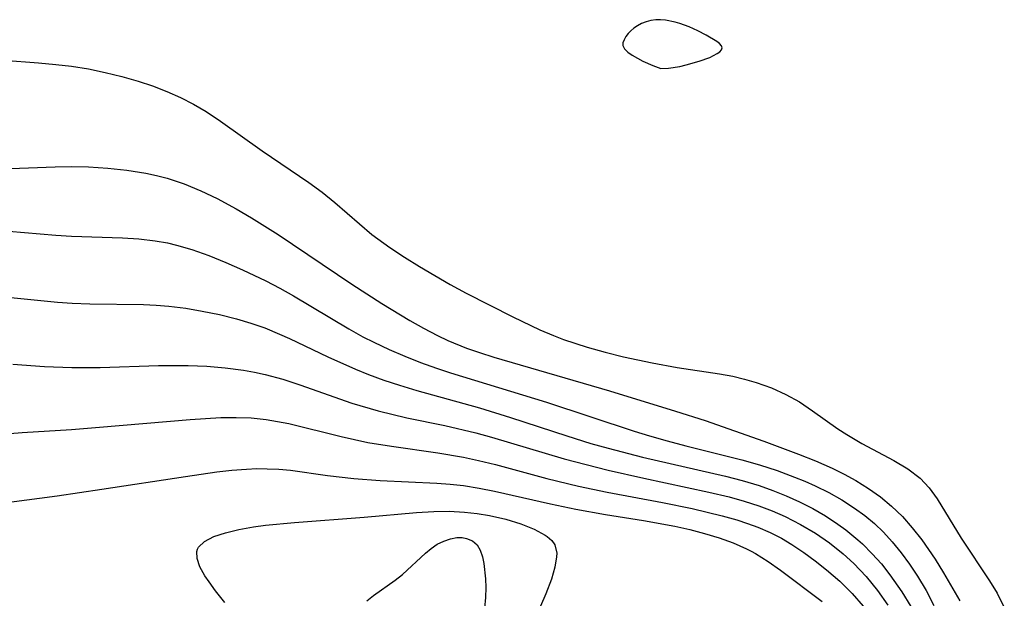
# Model space of a CAD drawing. Header units: metres. Extents: x 1073367 to 1082519, y 1569854 to 1574957.
# Tile 500 of 656: x 1077423 to 1077523, y 1573917 to 1573976. Entities that reach past the tile are written whole.
import ezdxf

# ---------------------------------------------------------------- set-up
doc = ezdxf.new("R2010")
doc.units = ezdxf.units.M
doc.layers.add('CGG_CurvaNivelLidar_v1', color=253, linetype='Continuous', lineweight=30)

msp = doc.modelspace()

# ---------------------------------------------------------------- linework, layer by layer
at = {"layer": 'CGG_CurvaNivelLidar_v1'}
for p, q in [((1077485.762, 1573975.5788, 70.5), (1077485.4478, 1573975.3066, 70.5)), ((1077486.1106, 1573975.8188, 70.5), (1077485.762, 1573975.5788, 70.5)), ((1077486.54, 1573976.0389, 70.5), (1077486.1106, 1573975.8188, 70.5)), ((1077486.9999, 1573976.2102, 70.5), (1077486.54, 1573976.0389, 70.5)), ((1077487.4804, 1573976.3353, 70.5), (1077486.9999, 1573976.2102, 70.5)), ((1077487.9741, 1573976.412, 70.5), (1077487.4804, 1573976.3353, 70.5)), ((1077488.4757, 1573976.4334, 70.5), (1077487.9741, 1573976.412, 70.5)), ((1077488.963, 1573976.3957, 70.5), (1077488.4757, 1573976.4334, 70.5)), ((1077489.9402, 1573976.1904, 70.5), (1077488.963, 1573976.3957, 70.5)), ((1077490.4268, 1573976.0421, 70.5), (1077489.9402, 1573976.1904, 70.5)), ((1077491.3674, 1573975.6878, 70.5), (1077490.4268, 1573976.0421, 70.5)), ((1077492.2625, 1573975.286, 70.5), (1077491.3674, 1573975.6878, 70.5)), ((1077484.9358, 1573974.7061, 70.5), (1077484.7546, 1573974.395, 70.5)), ((1077485.1704, 1573975.0127, 70.5), (1077484.9358, 1573974.7061, 70.5)), ((1077485.4478, 1573975.3066, 70.5), (1077485.1704, 1573975.0127, 70.5)), ((1077493.114, 1573974.8591, 70.5), (1077492.2625, 1573975.286, 70.5)), ((1077494.2081, 1573974.2072, 70.5), (1077493.114, 1573974.8591, 70.5)), ((1077484.6426, 1573974.0877, 70.5), (1077484.6296, 1573973.7884, 70.5)), ((1077484.6296, 1573973.7884, 70.5), (1077484.7938, 1573973.4629, 70.5)), ((1077484.7546, 1573974.395, 70.5), (1077484.6426, 1573974.0877, 70.5)), ((1077494.4779, 1573973.9925, 70.5), (1077494.2081, 1573974.2072, 70.5)), ((1077494.6677, 1573973.7813, 70.5), (1077494.4779, 1573973.9925, 70.5)), ((1077494.7473, 1573973.5751, 70.5), (1077494.6677, 1573973.7813, 70.5)), ((1077494.6871, 1573973.3687, 70.5), (1077494.7473, 1573973.5751, 70.5)), ((1077484.7938, 1573973.4629, 70.5), (1077485.121, 1573973.1345, 70.5)), ((1077485.121, 1573973.1345, 70.5), (1077485.5675, 1573972.8123, 70.5)), ((1077485.5675, 1573972.8123, 70.5), (1077486.6458, 1573972.2206, 70.5)), ((1077492.3903, 1573972.1903, 70.5), (1077493.4916, 1573972.592, 70.5)), ((1077493.4916, 1573972.592, 70.5), (1077494.233, 1573972.9727, 70.5)), ((1077494.233, 1573972.9727, 70.5), (1077494.5057, 1573973.1682, 70.5)), ((1077494.5057, 1573973.1682, 70.5), (1077494.6871, 1573973.3687, 70.5)), ((1077421.57, 1573972.2938, 70), (1077425.1192, 1573972.0432, 70)), ((1077425.1192, 1573972.0432, 70), (1077426.8853, 1573971.8783, 70)), ((1077426.8853, 1573971.8783, 70), (1077428.4975, 1573971.6882, 70)), ((1077428.4975, 1573971.6882, 70), (1077430.2398, 1573971.4098, 70)), ((1077486.6458, 1573972.2206, 70.5), (1077487.6955, 1573971.7573, 70.5)), ((1077487.6955, 1573971.7573, 70.5), (1077488.5, 1573971.4504, 70.5)), ((1077489.2743, 1573971.4894, 70.5), (1077490.4233, 1573971.6717, 70.5)), ((1077490.4233, 1573971.6717, 70.5), (1077491.0776, 1573971.8196, 70.5)), ((1077491.0776, 1573971.8196, 70.5), (1077492.3903, 1573972.1903, 70.5)), ((1077430.2398, 1573971.4098, 70), (1077431.9345, 1573971.0627, 70)), ((1077431.9345, 1573971.0627, 70), (1077433.6115, 1573970.6494, 70)), ((1077433.6115, 1573970.6494, 70), (1077435.2673, 1573970.1728, 70)), ((1077488.5, 1573971.4504, 70.5), (1077489.2743, 1573971.4894, 70.5)), ((1077435.2673, 1573970.1728, 70), (1077436.7566, 1573969.6794, 70)), ((1077436.7566, 1573969.6794, 70), (1077438.2165, 1573969.1183, 70)), ((1077438.2165, 1573969.1183, 70), (1077439.5836, 1573968.5042, 70)), ((1077439.5836, 1573968.5042, 70), (1077440.914, 1573967.818, 70)), ((1077440.914, 1573967.818, 70), (1077442.2051, 1573967.0627, 70)), ((1077442.2051, 1573967.0627, 70), (1077443.6657, 1573966.0985, 70)), ((1077443.6657, 1573966.0985, 70), (1077447.9064, 1573963.0835, 70)), ((1077447.9064, 1573963.0835, 70), (1077452.6524, 1573959.8613, 70)), ((1077421.3885, 1573961.2337, 69.5), (1077426.8387, 1573961.4537, 69.5)), ((1077426.8387, 1573961.4537, 69.5), (1077428.5425, 1573961.4692, 69.5)), ((1077428.5425, 1573961.4692, 69.5), (1077430.2375, 1573961.4302, 69.5)), ((1077430.2375, 1573961.4302, 69.5), (1077432.1931, 1573961.3058, 69.5)), ((1077432.1931, 1573961.3058, 69.5), (1077434.1326, 1573961.0926, 69.5)), ((1077434.1326, 1573961.0926, 69.5), (1077436.0482, 1573960.7827, 69.5)), ((1077436.0482, 1573960.7827, 69.5), (1077437.1464, 1573960.5509, 69.5)), ((1077437.1464, 1573960.5509, 69.5), (1077438.2307, 1573960.2709, 69.5)), ((1077438.2307, 1573960.2709, 69.5), (1077439.9649, 1573959.6962, 69.5)), ((1077439.9649, 1573959.6962, 69.5), (1077441.6626, 1573958.9985, 69.5)), ((1077452.6524, 1573959.8613, 70), (1077454.0149, 1573958.8614, 70)), ((1077441.6626, 1573958.9985, 69.5), (1077443.3296, 1573958.205, 69.5)), ((1077454.0149, 1573958.8614, 70), (1077455.302, 1573957.8105, 70)), ((1077443.3296, 1573958.205, 69.5), (1077445.2625, 1573957.1728, 69.5)), ((1077455.302, 1573957.8105, 70), (1077457.8088, 1573955.6209, 70)), ((1077445.2625, 1573957.1728, 69.5), (1077446.8334, 1573956.2604, 69.5)), ((1077446.8334, 1573956.2604, 69.5), (1077449.5403, 1573954.5567, 69.5)), ((1077457.8088, 1573955.6209, 70), (1077459.0888, 1573954.5543, 70)), ((1077422.1242, 1573954.8868, 69), (1077426.9053, 1573954.4845, 69)), ((1077426.9053, 1573954.4845, 69), (1077428.4961, 1573954.3785, 69)), ((1077449.5403, 1573954.5567, 69.5), (1077457.0505, 1573949.4997, 69.5)), ((1077459.0888, 1573954.5543, 70), (1077460.899, 1573953.2195, 70)), ((1077428.4961, 1573954.3785, 69), (1077433.6801, 1573954.1966, 69)), ((1077433.6801, 1573954.1966, 69), (1077435.3527, 1573954.0925, 69)), ((1077435.3527, 1573954.0925, 69), (1077437.0081, 1573953.9072, 69)), ((1077437.0081, 1573953.9072, 69), (1077438.2682, 1573953.6843, 69)), ((1077438.2682, 1573953.6843, 69), (1077439.2016, 1573953.464, 69)), ((1077439.2016, 1573953.464, 69), (1077440.7342, 1573953.0114, 69)), ((1077440.7342, 1573953.0114, 69), (1077442.47, 1573952.3949, 69)), ((1077460.899, 1573953.2195, 70), (1077462.3922, 1573952.2384, 70)), ((1077442.47, 1573952.3949, 69), (1077444.1913, 1573951.7028, 69)), ((1077444.1913, 1573951.7028, 69), (1077445.9011, 1573950.9578, 69)), ((1077462.3922, 1573952.2384, 70), (1077463.9222, 1573951.2984, 70)), ((1077445.9011, 1573950.9578, 69), (1077448.2755, 1573949.8371, 69)), ((1077463.9222, 1573951.2984, 70), (1077467.0632, 1573949.4622, 70)), ((1077448.2755, 1573949.8371, 69), (1077449.699, 1573949.0908, 69)), ((1077457.0505, 1573949.4997, 69.5), (1077460.076, 1573947.5358, 69.5)), ((1077467.0632, 1573949.4622, 70), (1077468.6711, 1573948.575, 70)), ((1077449.699, 1573949.0908, 69), (1077451.1048, 1573948.3024, 69)), ((1077468.6711, 1573948.575, 70), (1077473.4435, 1573946.1652, 70)), ((1077421.6235, 1573948.2012, 68.5), (1077427.059, 1573947.6592, 68.5)), ((1077427.059, 1573947.6592, 68.5), (1077428.565, 1573947.5464, 68.5)), ((1077428.565, 1573947.5464, 68.5), (1077430.3532, 1573947.4755, 68.5)), ((1077430.3532, 1573947.4755, 68.5), (1077435.815, 1573947.4043, 68.5)), ((1077451.1048, 1573948.3024, 69), (1077456.7324, 1573944.9358, 69)), ((1077460.076, 1573947.5358, 69.5), (1077462.9405, 1573945.7863, 69.5)), ((1077435.815, 1573947.4043, 68.5), (1077437.1183, 1573947.3475, 68.5)), ((1077437.1183, 1573947.3475, 68.5), (1077438.4163, 1573947.2465, 68.5)), ((1077438.4163, 1573947.2465, 68.5), (1077440.1204, 1573947.0304, 68.5)), ((1077440.1204, 1573947.0304, 68.5), (1077441.8151, 1573946.741, 68.5)), ((1077441.8151, 1573946.741, 68.5), (1077443.5597, 1573946.3861, 68.5)), ((1077443.5597, 1573946.3861, 68.5), (1077445.2886, 1573945.9619, 68.5)), ((1077445.2886, 1573945.9619, 68.5), (1077446.7418, 1573945.53, 68.5)), ((1077446.7418, 1573945.53, 68.5), (1077448.1728, 1573945.0265, 68.5)), ((1077462.9405, 1573945.7863, 69.5), (1077464.3321, 1573944.9916, 69.5)), ((1077473.4435, 1573946.1652, 70), (1077476.1639, 1573944.8451, 70)), ((1077448.1728, 1573945.0265, 68.5), (1077449.6713, 1573944.4098, 68.5)), ((1077456.7324, 1573944.9358, 69), (1077458.1698, 1573944.1356, 69)), ((1077464.3321, 1573944.9916, 69.5), (1077465.7493, 1573944.2523, 69.5)), ((1077476.1639, 1573944.8451, 70), (1077477.5514, 1573944.2468, 70)), ((1077449.6713, 1573944.4098, 68.5), (1077450.6786, 1573943.9534, 68.5)), ((1077450.6786, 1573943.9534, 68.5), (1077454.5974, 1573942.0702, 68.5)), ((1077458.1698, 1573944.1356, 69), (1077459.2617, 1573943.5747, 69)), ((1077459.2617, 1573943.5747, 69), (1077460.8275, 1573942.8378, 69)), ((1077465.7493, 1573944.2523, 69.5), (1077466.8239, 1573943.7506, 69.5)), ((1077466.8239, 1573943.7506, 69.5), (1077468.7115, 1573942.9828, 69.5)), ((1077477.5514, 1573944.2468, 70), (1077478.5763, 1573943.8538, 70)), ((1077478.5763, 1573943.8538, 70), (1077480.9822, 1573943.0668, 70)), ((1077460.8275, 1573942.8378, 69), (1077462.4199, 1573942.1552, 69)), ((1077468.7115, 1573942.9828, 69.5), (1077470.0278, 1573942.5155, 69.5)), ((1077470.0278, 1573942.5155, 69.5), (1077471.4884, 1573942.0448, 69.5)), ((1077480.9822, 1573943.0668, 70), (1077482.8331, 1573942.557, 70)), ((1077482.8331, 1573942.557, 70), (1077484.7022, 1573942.1008, 70)), ((1077454.5974, 1573942.0702, 68.5), (1077457.3981, 1573940.814, 68.5)), ((1077462.4199, 1573942.1552, 69), (1077464.0352, 1573941.5223, 69)), ((1077464.0352, 1573941.5223, 69), (1077465.6707, 1573940.9373, 69)), ((1077471.4884, 1573942.0448, 69.5), (1077483.2842, 1573938.6218, 69.5)), ((1077484.7022, 1573942.1008, 70), (1077487.5995, 1573941.4757, 70)), ((1077487.5995, 1573941.4757, 70), (1077490.1425, 1573941.0145, 70)), ((1077422.5159, 1573941.3417, 68), (1077425.738, 1573941.1108, 68)), ((1077425.738, 1573941.1108, 68), (1077428.5406, 1573940.9887, 68)), ((1077428.5406, 1573940.9887, 68), (1077431.4206, 1573941.0019, 68)), ((1077431.4206, 1573941.0019, 68), (1077437.3383, 1573941.1986, 68)), ((1077437.3383, 1573941.1986, 68), (1077440.3601, 1573941.2037, 68)), ((1077440.3601, 1573941.2037, 68), (1077442.259, 1573941.1185, 68)), ((1077442.259, 1573941.1185, 68), (1077444.1451, 1573940.9569, 68)), ((1077444.1451, 1573940.9569, 68), (1077446.013, 1573940.7139, 68)), ((1077446.013, 1573940.7139, 68), (1077447.122, 1573940.5234, 68)), ((1077447.122, 1573940.5234, 68), (1077448.2202, 1573940.29, 68)), ((1077457.3981, 1573940.814, 68.5), (1077458.7419, 1573940.2777, 68.5)), ((1077465.6707, 1573940.9373, 69), (1077467.0862, 1573940.4723, 69)), ((1077467.0862, 1573940.4723, 69), (1077476.8663, 1573937.4658, 69)), ((1077490.1425, 1573941.0145, 70), (1077494.4519, 1573940.3623, 70)), ((1077448.2202, 1573940.29, 68), (1077449.9984, 1573939.803, 68)), ((1077449.9984, 1573939.803, 68), (1077451.7568, 1573939.2244, 68)), ((1077458.7419, 1573940.2777, 68.5), (1077460.3105, 1573939.7117, 68.5)), ((1077460.3105, 1573939.7117, 68.5), (1077461.898, 1573939.1925, 68.5)), ((1077494.4519, 1573940.3623, 70), (1077495.8214, 1573940.1081, 70)), ((1077495.8214, 1573940.1081, 70), (1077497.0265, 1573939.8249, 70)), ((1077497.0265, 1573939.8249, 70), (1077498.2069, 1573939.4828, 70)), ((1077498.2069, 1573939.4828, 70), (1077499.7499, 1573938.9254, 70)), ((1077451.7568, 1573939.2244, 68), (1077457.0438, 1573937.3678, 68)), ((1077461.898, 1573939.1925, 68.5), (1077463.6627, 1573938.6631, 68.5)), ((1077463.6627, 1573938.6631, 68.5), (1077470.0304, 1573936.8784, 68.5)), ((1077483.2842, 1573938.6218, 69.5), (1077489.9856, 1573936.5667, 69.5)), ((1077499.7499, 1573938.9254, 70), (1077501.2273, 1573938.2596, 70)), ((1077476.8663, 1573937.4658, 69), (1077485.7965, 1573934.5189, 69)), ((1077501.2273, 1573938.2596, 70), (1077502.6244, 1573937.4845, 70)), ((1077502.6244, 1573937.4845, 70), (1077503.9459, 1573936.5986, 70)), ((1077457.0438, 1573937.3678, 68), (1077459.7199, 1573936.5675, 68)), ((1077459.7199, 1573936.5675, 68), (1077462.6503, 1573935.8808, 68)), ((1077470.0304, 1573936.8784, 68.5), (1077473.2043, 1573935.8922, 68.5)), ((1077489.9856, 1573936.5667, 69.5), (1077492.9951, 1573935.5915, 69.5)), ((1077503.9459, 1573936.5986, 70), (1077506.5119, 1573934.7487, 70)), ((1077431.3606, 1573934.9159, 67.5), (1077440.5775, 1573935.7134, 67.5)), ((1077440.5775, 1573935.7134, 67.5), (1077443.7097, 1573935.8985, 67.5)), ((1077443.7097, 1573935.8985, 67.5), (1077445.2636, 1573935.9163, 67.5)), ((1077445.2636, 1573935.9163, 67.5), (1077446.7884, 1573935.8554, 67.5)), ((1077446.7884, 1573935.8554, 67.5), (1077448.3005, 1573935.7018, 67.5)), ((1077448.3005, 1573935.7018, 67.5), (1077449.4613, 1573935.5135, 67.5)), ((1077449.4613, 1573935.5135, 67.5), (1077450.6167, 1573935.2789, 67.5)), ((1077462.6503, 1573935.8808, 68), (1077466.4972, 1573935.0932, 68)), ((1077473.2043, 1573935.8922, 68.5), (1077478.9121, 1573934.0209, 68.5)), ((1077492.9951, 1573935.5915, 69.5), (1077498.965, 1573933.4792, 69.5)), ((1077423.4778, 1573934.3802, 67.5), (1077428.4828, 1573934.6997, 67.5)), ((1077428.4828, 1573934.6997, 67.5), (1077431.3606, 1573934.9159, 67.5)), ((1077450.6167, 1573935.2789, 67.5), (1077455.9633, 1573933.9672, 67.5)), ((1077466.4972, 1573935.0932, 68), (1077469.6733, 1573934.3316, 68)), ((1077485.7965, 1573934.5189, 69), (1077487.3469, 1573934.0366, 69)), ((1077506.5119, 1573934.7487, 70), (1077507.425, 1573934.1604, 70)), ((1077419.6307, 1573934.0755, 67.5), (1077423.4778, 1573934.3802, 67.5)), ((1077455.9633, 1573933.9672, 67.5), (1077458.6666, 1573933.3752, 67.5)), ((1077469.6733, 1573934.3316, 68), (1077471.252, 1573933.891, 68)), ((1077471.252, 1573933.891, 68), (1077478.6495, 1573931.6884, 68)), ((1077478.9121, 1573934.0209, 68.5), (1077481.379, 1573933.2691, 68.5)), ((1077487.3469, 1573934.0366, 69), (1077489.1489, 1573933.5235, 69)), ((1077489.1489, 1573933.5235, 69), (1077491.047, 1573933.0285, 69)), ((1077498.965, 1573933.4792, 69.5), (1077502.5094, 1573932.1825, 69.5)), ((1077507.425, 1573934.1604, 70), (1077508.9732, 1573933.2519, 70)), ((1077458.6666, 1573933.3752, 67.5), (1077461.0765, 1573932.9764, 67.5)), ((1077461.0765, 1573932.9764, 67.5), (1077465.7896, 1573932.3038, 67.5)), ((1077481.379, 1573933.2691, 68.5), (1077483.119, 1573932.7748, 68.5)), ((1077483.119, 1573932.7748, 68.5), (1077486.6242, 1573931.8694, 68.5)), ((1077491.047, 1573933.0285, 69), (1077496.7496, 1573931.5897, 69)), ((1077508.9732, 1573933.2519, 70), (1077512.2283, 1573931.5188, 70)), ((1077465.7896, 1573932.3038, 67.5), (1077468.3905, 1573931.8633, 67.5)), ((1077468.3905, 1573931.8633, 67.5), (1077469.9475, 1573931.53, 67.5)), ((1077469.9475, 1573931.53, 67.5), (1077471.6616, 1573931.1081, 67.5)), ((1077478.6495, 1573931.6884, 68), (1077483.1287, 1573930.5371, 68)), ((1077486.6242, 1573931.8694, 68.5), (1077495.064, 1573929.9409, 68.5)), ((1077496.7496, 1573931.5897, 69), (1077498.5325, 1573931.079, 69)), ((1077502.5094, 1573932.1825, 69.5), (1077504.2502, 1573931.4861, 69.5)), ((1077504.2502, 1573931.4861, 69.5), (1077505.9527, 1573930.7302, 69.5)), ((1077512.2283, 1573931.5188, 70), (1077513.6418, 1573930.6919, 70)), ((1077443.3006, 1573930.3585, 67), (1077444.8123, 1573930.5309, 67)), ((1077444.8123, 1573930.5309, 67), (1077446.3192, 1573930.6508, 67)), ((1077446.3192, 1573930.6508, 67), (1077447.3768, 1573930.6928, 67)), ((1077447.3768, 1573930.6928, 67), (1077448.4319, 1573930.6918, 67)), ((1077448.4319, 1573930.6918, 67), (1077449.6152, 1573930.6341, 67)), ((1077449.6152, 1573930.6341, 67), (1077450.7948, 1573930.5252, 67)), ((1077450.7948, 1573930.5252, 67), (1077454.556, 1573930.0052, 67)), ((1077471.6616, 1573931.1081, 67.5), (1077476.8782, 1573929.7031, 67.5)), ((1077483.1287, 1573930.5371, 68), (1077486.7652, 1573929.7193, 68)), ((1077498.5325, 1573931.079, 69), (1077500.3291, 1573930.4939, 69)), ((1077500.3291, 1573930.4939, 69), (1077502.0941, 1573929.8427, 69)), ((1077505.9527, 1573930.7302, 69.5), (1077507.1683, 1573930.1247, 69.5)), ((1077513.6418, 1573930.6919, 70), (1077514.9037, 1573929.7218, 70)), ((1077431.5918, 1573928.5925, 67), (1077440.118, 1573929.9045, 67)), ((1077440.118, 1573929.9045, 67), (1077443.3006, 1573930.3585, 67)), ((1077454.556, 1573930.0052, 67), (1077457.2309, 1573929.6847, 67)), ((1077457.2309, 1573929.6847, 67), (1077459.9361, 1573929.4892, 67)), ((1077459.9361, 1573929.4892, 67), (1077465.6948, 1573929.2253, 67)), ((1077476.8782, 1573929.7031, 67.5), (1077480.127, 1573928.907, 67.5)), ((1077486.7652, 1573929.7193, 68), (1077493.3908, 1573928.3147, 68)), ((1077495.064, 1573929.9409, 68.5), (1077496.7897, 1573929.4854, 68.5)), ((1077496.7897, 1573929.4854, 68.5), (1077498.4914, 1573928.9718, 68.5)), ((1077502.0941, 1573929.8427, 69), (1077503.1563, 1573929.4102, 69)), ((1077507.1683, 1573930.1247, 69.5), (1077508.3507, 1573929.4731, 69.5)), ((1077508.3507, 1573929.4731, 69.5), (1077509.6299, 1573928.685, 69.5)), ((1077514.9037, 1573929.7218, 70), (1077515.8094, 1573928.7352, 70)), ((1077427.047, 1573927.9327, 67), (1077431.5918, 1573928.5925, 67)), ((1077465.6948, 1573929.2253, 67), (1077467.0605, 1573929.118, 67)), ((1077467.0605, 1573929.118, 67), (1077468.4214, 1573928.9663, 67)), ((1077468.4214, 1573928.9663, 67), (1077469.9999, 1573928.7196, 67)), ((1077469.9999, 1573928.7196, 67), (1077471.5733, 1573928.4136, 67)), ((1077471.5733, 1573928.4136, 67), (1077477.2714, 1573927.1149, 67)), ((1077480.127, 1573928.907, 67.5), (1077483.0387, 1573928.2945, 67.5)), ((1077498.4914, 1573928.9718, 68.5), (1077499.8948, 1573928.481, 68.5)), ((1077499.8948, 1573928.481, 68.5), (1077501.271, 1573927.9323, 68.5)), ((1077503.1563, 1573929.4102, 69), (1077504.2007, 1573928.9472, 69)), ((1077504.2007, 1573928.9472, 69), (1077505.5903, 1573928.259, 69)), ((1077509.6299, 1573928.685, 69.5), (1077510.8495, 1573927.8267, 69.5)), ((1077515.8094, 1573928.7352, 70), (1077516.6112, 1573927.6184, 70)), ((1077422.1466, 1573927.2805, 67), (1077427.047, 1573927.9327, 67)), ((1077483.0387, 1573928.2945, 67.5), (1077488.6479, 1573927.2399, 67.5)), ((1077493.3908, 1573928.3147, 68), (1077495.4676, 1573927.8063, 68)), ((1077495.4676, 1573927.8063, 68), (1077496.978, 1573927.3846, 68)), ((1077501.271, 1573927.9323, 68.5), (1077502.6156, 1573927.3232, 68.5)), ((1077505.5903, 1573928.259, 69), (1077506.9343, 1573927.5042, 69)), ((1077506.9343, 1573927.5042, 69), (1077508.225, 1573926.6798, 69)), ((1077510.8495, 1573927.8267, 69.5), (1077511.9945, 1573926.8841, 69.5)), ((1077516.6112, 1573927.6184, 70), (1077519.0595, 1573923.6231, 70)), ((1077477.2714, 1573927.1149, 67), (1077479.8248, 1573926.5743, 67)), ((1077479.8248, 1573926.5743, 67), (1077482.877, 1573926.0339, 67)), ((1077488.6479, 1573927.2399, 67.5), (1077491.691, 1573926.6271, 67.5)), ((1077491.691, 1573926.6271, 67.5), (1077494.7475, 1573925.9011, 67.5)), ((1077496.978, 1573927.3846, 68), (1077498.4637, 1573926.9064, 68)), ((1077498.4637, 1573926.9064, 68), (1077499.8332, 1573926.3911, 68)), ((1077502.6156, 1573927.3232, 68.5), (1077503.9582, 1573926.6309, 68.5)), ((1077503.9582, 1573926.6309, 68.5), (1077505.2589, 1573925.8736, 68.5)), ((1077508.225, 1573926.6798, 69), (1077509.2554, 1573925.9314, 69)), ((1077511.9945, 1573926.8841, 69.5), (1077513.0848, 1573925.8132, 69.5)), ((1077451.1868, 1573925.2049, 66.5), (1077458.2876, 1573925.7448, 66.5)), ((1077458.2876, 1573925.7448, 66.5), (1077463.6236, 1573926.2237, 66.5)), ((1077463.6236, 1573926.2237, 66.5), (1077465.3815, 1573926.3286, 66.5)), ((1077465.3815, 1573926.3286, 66.5), (1077466.9577, 1573926.349, 66.5)), ((1077466.9577, 1573926.349, 66.5), (1077468.5049, 1573926.2773, 66.5)), ((1077468.5049, 1573926.2773, 66.5), (1077469.8012, 1573926.1311, 66.5)), ((1077469.8012, 1573926.1311, 66.5), (1077471.0605, 1573925.9169, 66.5)), ((1077471.0605, 1573925.9169, 66.5), (1077472.7072, 1573925.536, 66.5)), ((1077472.7072, 1573925.536, 66.5), (1077474.2342, 1573925.0706, 66.5)), ((1077482.877, 1573926.0339, 67), (1077486.728, 1573925.4145, 67)), ((1077486.728, 1573925.4145, 67), (1077489.9045, 1573924.8225, 67)), ((1077494.7475, 1573925.9011, 67.5), (1077496.2445, 1573925.4728, 67.5)), ((1077496.2445, 1573925.4728, 67.5), (1077497.3124, 1573925.1232, 67.5)), ((1077499.8332, 1573926.3911, 68), (1077501.1691, 1573925.8084, 68)), ((1077501.1691, 1573925.8084, 68), (1077502.7297, 1573925.0128, 68)), ((1077505.2589, 1573925.8736, 68.5), (1077506.513, 1573925.0526, 68.5)), ((1077509.2554, 1573925.9314, 69), (1077510.2311, 1573925.1204, 69)), ((1077513.0848, 1573925.8132, 69.5), (1077514.0976, 1573924.6585, 69.5)), ((1077444.1746, 1573924.1648, 66.5), (1077445.537, 1573924.4903, 66.5)), ((1077445.537, 1573924.4903, 66.5), (1077447.0299, 1573924.7545, 66.5)), ((1077447.0299, 1573924.7545, 66.5), (1077448.2595, 1573924.9209, 66.5)), ((1077448.2595, 1573924.9209, 66.5), (1077451.1868, 1573925.2049, 66.5)), ((1077474.2342, 1573925.0706, 66.5), (1077475.5936, 1573924.5303, 66.5)), ((1077475.5936, 1573924.5303, 66.5), (1077476.719, 1573923.9165, 66.5)), ((1077489.9045, 1573924.8225, 67), (1077491.442, 1573924.4824, 67)), ((1077491.442, 1573924.4824, 67), (1077492.9529, 1573924.0985, 67)), ((1077497.3124, 1573925.1232, 67.5), (1077498.3601, 1573924.7332, 67.5)), ((1077498.3601, 1573924.7332, 67.5), (1077499.641, 1573924.1761, 67.5)), ((1077502.7297, 1573925.0128, 68), (1077504.2293, 1573924.1213, 68)), ((1077506.513, 1573925.0526, 68.5), (1077507.3184, 1573924.4694, 68.5)), ((1077507.3184, 1573924.4694, 68.5), (1077508.5665, 1573923.451, 68.5)), ((1077510.2311, 1573925.1204, 69), (1077511.1717, 1573924.2119, 69)), ((1077514.0976, 1573924.6585, 69.5), (1077515.0502, 1573923.4405, 69.5)), ((1077442.0496, 1573923.2822, 66.5), (1077442.991, 1573923.7676, 66.5)), ((1077442.991, 1573923.7676, 66.5), (1077444.1746, 1573924.1648, 66.5)), ((1077466.3896, 1573923.3211, 66), (1077467.0651, 1573923.5508, 66)), ((1077467.0651, 1573923.5508, 66), (1077467.7354, 1573923.6665, 66)), ((1077467.7354, 1573923.6665, 66), (1077468.2748, 1573923.6654, 66)), ((1077468.2748, 1573923.6654, 66), (1077468.7122, 1573923.5888, 66)), ((1077468.7122, 1573923.5888, 66), (1077469.3092, 1573923.3447, 66)), ((1077476.719, 1573923.9165, 66.5), (1077476.9239, 1573923.7731, 66.5)), ((1077476.9239, 1573923.7731, 66.5), (1077477.3895, 1573923.3669, 66.5)), ((1077492.9529, 1573924.0985, 67), (1077494.4279, 1573923.6582, 67)), ((1077494.4279, 1573923.6582, 67), (1077495.8555, 1573923.1453, 67)), ((1077499.641, 1573924.1761, 67.5), (1077500.7634, 1573923.604, 67.5)), ((1077500.7634, 1573923.604, 67.5), (1077501.8472, 1573922.9701, 67.5)), ((1077504.2293, 1573924.1213, 68), (1077505.6598, 1573923.1354, 68)), ((1077508.5665, 1573923.451, 68.5), (1077509.0367, 1573923.0206, 68.5)), ((1077511.1717, 1573924.2119, 69), (1077512.0553, 1573923.2405, 69)), ((1077515.0502, 1573923.4405, 69.5), (1077516.4137, 1573921.4869, 69.5)), ((1077519.0595, 1573923.6231, 70), (1077521.9632, 1573919.2795, 70)), ((1077441.2614, 1573922.2677, 66.5), (1077441.331, 1573922.4917, 66.5)), ((1077441.331, 1573922.4917, 66.5), (1077441.4328, 1573922.6852, 66.5)), ((1077441.4328, 1573922.6852, 66.5), (1077442.0496, 1573923.2822, 66.5)), ((1077464.5357, 1573922.084, 66), (1077465.1223, 1573922.5683, 66)), ((1077465.1223, 1573922.5683, 66), (1077465.7281, 1573922.9844, 66)), ((1077465.7281, 1573922.9844, 66), (1077466.3896, 1573923.3211, 66)), ((1077469.3092, 1573923.3447, 66), (1077469.7873, 1573922.9482, 66)), ((1077469.7873, 1573922.9482, 66), (1077470.118, 1573922.3924, 66)), ((1077477.3895, 1573923.3669, 66.5), (1077477.7122, 1573922.9192, 66.5)), ((1077477.7122, 1573922.9192, 66.5), (1077477.9036, 1573922.0812, 66.5)), ((1077495.8555, 1573923.1453, 67), (1077497.2207, 1573922.5392, 67)), ((1077497.2207, 1573922.5392, 67), (1077497.6858, 1573922.2985, 67)), ((1077501.8472, 1573922.9701, 67.5), (1077503.0571, 1573922.1622, 67.5)), ((1077505.6598, 1573923.1354, 68), (1077507.0493, 1573922.0247, 68)), ((1077509.0367, 1573923.0206, 68.5), (1077510.0195, 1573922.0308, 68.5)), ((1077512.0553, 1573923.2405, 69), (1077512.9646, 1573922.125, 69)), ((1077441.2811, 1573921.529, 66.5), (1077441.2614, 1573922.2677, 66.5)), ((1077441.577, 1573920.6951, 66.5), (1077441.2811, 1573921.529, 66.5)), ((1077462.1799, 1573919.9186, 66), (1077464.5357, 1573922.084, 66)), ((1077470.118, 1573922.3924, 66), (1077470.3369, 1573921.7111, 66)), ((1077470.3369, 1573921.7111, 66), (1077470.4789, 1573921.019, 66)), ((1077477.8896, 1573921.702, 66.5), (1077477.7064, 1573920.6534, 66.5)), ((1077477.9036, 1573922.0812, 66.5), (1077477.8896, 1573921.702, 66.5)), ((1077497.6858, 1573922.2985, 67), (1077498.1236, 1573922.0559, 67)), ((1077498.1236, 1573922.0559, 67), (1077499.4308, 1573921.236, 67)), ((1077503.0571, 1573922.1622, 67.5), (1077504.2228, 1573921.2962, 67.5)), ((1077507.0493, 1573922.0247, 68), (1077508.1383, 1573921.0408, 68)), ((1077510.0195, 1573922.0308, 68.5), (1077510.9463, 1573920.9821, 68.5)), ((1077512.9646, 1573922.125, 69), (1077513.8213, 1573920.9578, 69)), ((1077516.4137, 1573921.4869, 69.5), (1077517.2884, 1573920.0882, 69.5)), ((1077442.0831, 1573919.7861, 66.5), (1077441.577, 1573920.6951, 66.5)), ((1077470.4789, 1573921.019, 66), (1077470.6586, 1573919.4792, 66)), ((1077477.7064, 1573920.6534, 66.5), (1077477.3535, 1573919.4442, 66.5)), ((1077499.4308, 1573921.236, 67), (1077500.6882, 1573920.3411, 67)), ((1077504.2228, 1573921.2962, 67.5), (1077505.354, 1573920.3915, 67.5)), ((1077505.354, 1573920.3915, 67.5), (1077506.7118, 1573919.2283, 67.5)), ((1077508.1383, 1573921.0408, 68), (1077509.3976, 1573919.7187, 68)), ((1077510.9463, 1573920.9821, 68.5), (1077511.8204, 1573919.8827, 68.5)), ((1077513.8213, 1573920.9578, 69), (1077514.6242, 1573919.7434, 69)), ((1077442.5081, 1573919.1487, 66.5), (1077442.0831, 1573919.7861, 66.5)), ((1077461.4625, 1573919.35, 66), (1077462.1799, 1573919.9186, 66)), ((1077470.6586, 1573919.4792, 66), (1077470.6868, 1573918.5883, 66)), ((1077477.3535, 1573919.4442, 66.5), (1077476.7902, 1573917.9411, 66.5)), ((1077500.6882, 1573920.3411, 67), (1077504.9307, 1573917.1533, 67)), ((1077509.3976, 1573919.7187, 68), (1077510.5493, 1573918.2958, 68)), ((1077511.8204, 1573919.8827, 68.5), (1077513.0244, 1573918.1607, 68.5)), ((1077514.6242, 1573919.7434, 69), (1077515.4953, 1573918.2656, 69)), ((1077517.2884, 1573920.0882, 69.5), (1077518.9361, 1573917.2208, 69.5)), ((1077443.1663, 1573918.2525, 66.5), (1077442.5081, 1573919.1487, 66.5)), ((1077459.2487, 1573917.7621, 66), (1077461.4625, 1573919.35, 66)), ((1077470.6868, 1573918.5883, 66), (1077470.6516, 1573917.5697, 66)), ((1077506.7118, 1573919.2283, 67.5), (1077507.9835, 1573917.988, 67.5)), ((1077521.9632, 1573919.2795, 70), (1077522.7199, 1573918.006, 70)), ((1077444.1171, 1573917.0737, 66.5), (1077443.1663, 1573918.2525, 66.5)), ((1077458.5546, 1573917.2307, 66), (1077459.2487, 1573917.7621, 66)), ((1077470.6516, 1573917.5697, 66), (1077470.5503, 1573916.4703, 66)), ((1077476.7902, 1573917.9411, 66.5), (1077475.2567, 1573914.3791, 66.5)), ((1077507.9835, 1573917.988, 67.5), (1077509.0832, 1573916.6887, 67.5)), ((1077510.5493, 1573918.2958, 68), (1077511.5894, 1573916.7826, 68)), ((1077513.0244, 1573918.1607, 68.5), (1077513.9361, 1573916.6466, 68.5)), ((1077515.4953, 1573918.2656, 69), (1077516.3045, 1573916.7413, 69)), ((1077522.7199, 1573918.006, 70), (1077523.4633, 1573916.5341, 70))]:
    msp.add_line(p, q, dxfattribs=at)

doc.saveas('drawing.dxf')
